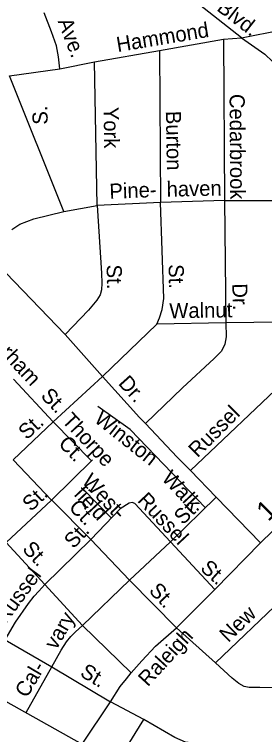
# Model space of a CAD drawing. Extents: x 2220236 to 2384410, y 720751 to 894131.
# Drawn here: x 2350213 to 2351784, y 795027 to 799558 of the extents above; entities that cross this region are included whole.
import ezdxf

# ---------------------------------------------------------------- set-up
doc = ezdxf.new("R2010")
doc.units = 0
for name, color, linetype in [('Exist Road Non-System Type 51', 7, 'Continuous'), ('Exist Road Non-System Type 51 Label', 7, 'Continuous'), ('Exist Road Primary NC Attributed', 7, 'Continuous'), ('Exist Road Primary NC Label', 7, 'Continuous'), ('Exist Road Primary NC Service Mileage Hundredths English Label', 7, 'Continuous'), ('Exist Road Secondary Type 51 Attributed', 7, 'Continuous')]:
    doc.layers.add(name, color=color, linetype=linetype)

msp = doc.modelspace()

# ---------------------------------------------------------------- linework, layer by layer
at = {"layer": 'Exist Road Non-System Type 51'}
for p, q in [((2351638.8, 799411.4), (2351056.7, 799870)), ((2351638.8, 799411.4), (2352186.7, 799519.8)), ((2351123.3, 799330.9), (2351526.2, 799401.8)), ((2351526.2, 799401.8), (2351638.8, 799411.4)), ((2351526.2, 799401.8), (2351532.4, 798386.2)), ((2350716, 799259.2), (2351123.3, 799330.9)), ((2351123.3, 799330.9), (2351129.8, 798374.2)), ((2350498.2, 799216.5), (2350716, 799259.2)), ((2350733.5, 798356.6), (2350716, 799259.2)), ((2350181.9, 799171.6), (2350498.2, 799216.5)), ((2350523.6, 798318), (2350181.9, 799171.6)), ((2351532.4, 798386.2), (2351129.8, 798374.2)), ((2351532.4, 798386.2), (2351942.2, 798388.2)), ((2351532.4, 798386.2), (2351540.8, 797617.2)), ((2350523.6, 798318), (2350733.5, 798356.6)), ((2351129.8, 798374.2), (2350733.5, 798356.6)), ((2350530.9, 797544.4), (2350043, 798052.5)), ((2351540.8, 797617.2), (2351107.9, 797609.4)), ((2351963.9, 797622), (2351540.8, 797617.2)), ((2351107.9, 797609.4), (2350767.1, 797280)), ((2350530.9, 797544.4), (2350767.1, 797280)), ((2350456.7, 796994.9), (2350206.8, 797262.8)), ((2350767.1, 797280), (2350456.7, 796994.9)), ((2350767.1, 797280), (2350997.7, 797022.7)), ((2351036.9, 796984.8), (2350997.7, 797022.7)), ((2350205.4, 796754.8), (2350456.7, 796994.9)), ((2350456.7, 796994.9), (2350696.3, 796749.4)), ((2351036.9, 796984.8), (2351235.9, 796771.8)), ((2350446.8, 796502), (2350205.4, 796754.8)), ((2350446.8, 796502), (2350703.9, 796756)), ((2351235.9, 796771.8), (2351319.3, 796688.3)), ((2351319.3, 796688.3), (2351480.9, 796520.2)), ((2350161.9, 796234.8), (2350446.8, 796502)), ((2350693.8, 796253.8), (2350450.2, 796499.7)), ((2351480.9, 796520.2), (2351194.3, 796238.9)), ((2351480.9, 796520.2), (2351759.2, 796234.4)), ((2350404.5, 795971.9), (2350693.8, 796253.8)), ((2350693.8, 796253.8), (2350936.8, 795998)), ((2350404.5, 795971.9), (2350161.9, 796234.8)), ((2350936.8, 795998), (2351194.3, 796238.9)), ((2351194.3, 796238.9), (2351471.5, 795939.2)), ((2351475.9, 795478.4), (2352103.9, 796081.8)), ((2350639.9, 795714.4), (2350936.8, 795998)), ((2350936.8, 795998), (2351230.8, 795699.6)), ((2350639.9, 795714.4), (2350404.5, 795971.9)), ((2350639.9, 795714.4), (2350945.9, 795415.8)), ((2351230.8, 795699.6), (2351475.9, 795478.4)), ((2350154.3, 795623.8), (2350447.4, 795453.1)), ((2350285.7, 795166.1), (2350447.4, 795453.1)), ((2350447.4, 795453.1), (2350815.7, 795232.5)), ((2351026.8, 795122.5), (2350815.7, 795232.5)), ((2350852.4, 794841.8), (2351026.8, 795122.5))]:
    msp.add_line(p, q, dxfattribs=at)
for points in [[(2350498.2, 799216.5), (2350489.5, 799291), (2350476.3, 799361.1), (2350445.7, 799448.7), (2350399.7, 799567)], [(2351638.8, 799411.4), (2351785.4, 799306.9), (2351833.8, 799261.5), (2351874.5, 799212.1), (2351909.1, 799152.5), (2351922.9, 799101.9), (2351932.4, 799033.3), (2351939.4, 798936.2), (2351941.4, 798637), (2351942.2, 798388.2)], [(2350733.5, 798356.6), (2350760.1, 797929.1), (2350762.9, 797867.2), (2350759.4, 797825.1), (2350751.9, 797793.1), (2350730.2, 797760.8), (2350678.9, 797698.1), (2350530.9, 797544.4)], [(2351107.9, 797609.4), (2351123.5, 797649.6), (2351140.8, 797701.8), (2351152, 797769.9), (2351129.8, 798374.2)], [(2350196.1, 798204.4), (2350246.7, 798238.9), (2350334.2, 798271.9), (2350523.6, 798318)], [(2351540.8, 797617.2), (2351544, 797528.8), (2351535.3, 797482.6), (2351513.8, 797440.3), (2351468.3, 797393.8), (2351268.7, 797209.4), (2351036.9, 796984.8)], [(2351319.3, 796688.3), (2351931.7, 797271.5), (2351974.9, 797333.9)], [(2351412.5, 796453.1), (2350940.2, 796946.8), (2350737.2, 797091.2)], [(2350644.8, 796570.5), (2350822.5, 796389)], [(2351194.3, 796238.9), (2350969.5, 796480.1), (2350953.4, 796488), (2350933.6, 796483.6), (2350877.8, 796447.1), (2350693.8, 796253.8)], [(2350154.3, 795623.8), (2350218.8, 795735.3), (2350301.3, 795852.3), (2350336.8, 795898.6), (2350366.4, 795929), (2350404.5, 795971.9)], [(2350447.4, 795453.1), (2350505.6, 795559.3), (2350539.7, 795609.9), (2350567.7, 795643.5), (2350597.3, 795673.9), (2350639.9, 795714.4)], [(2352145, 795318.6), (2351755.2, 795324.1), (2351687.2, 795323.1), (2351657.2, 795328.9), (2351623, 795348.3), (2351580.4, 795381.7), (2351475.9, 795478.4)], [(2351335.6, 794973), (2351288.3, 794979.6), (2351221.3, 795008.7), (2351026.8, 795122.5)]]:
    msp.add_lwpolyline(points, dxfattribs=at)
at = {"layer": 'Exist Road Primary NC Attributed'}
msp.add_lwpolyline([(2350638.9, 794967), (2350815.7, 795232.5), (2350876.4, 795329.8), (2350916.8, 795377.9), (2350945.9, 795415.8), (2351012.9, 795491.7), (2351098.8, 795584), (2351230.8, 795699.6), (2351471.5, 795939.2), (2351759.2, 796234.4), (2351835.1, 796307.4)], dxfattribs=at)
at = {"layer": 'Exist Road Secondary Type 51 Attributed'}
msp.add_lwpolyline([(2347671.1, 796599.6), (2347984.9, 796505.8), (2348111.7, 796448.9), (2348149.6, 796427), (2348345.8, 796275.3), (2348444.4, 796206.2), (2348873.8, 795965.8), (2349982.5, 795334.3), (2350638.9, 794967)], dxfattribs=at)

# ---------------------------------------------------------------- texts
at = {"layer": 'Exist Road Non-System Type 51 Label'}
for s, rotation, p in [('Blvd.', 322.4265, (2351478.4, 799587)), ('Ave.', 290.7844, (2350483.9, 799514.7)), ('Hammond', 9.4743, (2350861.8, 799320.5)), ('Cedarbrook', 270.3498, (2351564.4, 799057.3)), ('S.', 91.4556, (2350422.7, 798865.3)), ('York', 270.8119, (2350773.1, 798975.9)), ('Burton', 271.1598, (2351163.8, 798950)), ('Pine-', 2.1243, (2350811.1, 798398)), ('haven', 1.2782, (2351169.9, 798410.9)), ('St.', 271.4656, (2350791.5, 797983)), ('St.', 270.8863, (2351181.5, 797986)), ('Dr.', 271.7273, (2351581, 797864.5)), ('Walnut', 0.9597, (2351186.6, 797645.8)), ('Parham', 313.1662, (2350014, 797537.3)), ('Dr.', 311.9409, (2350860.7, 797234.1)), ('St.', 313.5574, (2350373, 797153.8)), ('Winston', 321.4904, (2350707.5, 796999.4)), ('Russel', 45.1569, (2351363, 796764.5)), ('Thorpe', 312.9843, (2350506.6, 796998)), ('St.', 42.7365, (2350291, 796877.6)), ('Ct.', 314.3299, (2350483.6, 796852.2)), ('West-', 312.9843, (2350631.6, 796615.5)), ('Walk', 312.9843, (2351133.2, 796634.7)), ('field', 312.9843, (2350581, 796536.2)), ('St.', 43.3955, (2350316.9, 796426.3)), ('Russel', 313.039, (2350980.2, 796496.4)), ('Ct.', 314.3299, (2350549, 796451.4)), ('St.', 44.4654, (2351271.4, 796342)), ('St.', 46.6576, (2350584.2, 796192)), ('St.', 313.2141, (2350257.4, 796190.3)), ('St.', 317.833, (2351374.6, 796066.1)), ('Russel', 53.738, (2350157.4, 795718.4)), ('St.', 313.4762, (2351052.8, 795928.4)), ('vary', 59.9864, (2350475.9, 795555.4)), ('New', 43.7899, (2351556, 795602)), ('Cal-', 59.3865, (2350291.5, 795252.7)), ('St.', 329.0446, (2350618.9, 795398.8))]:
    msp.add_text(s, height=95, rotation=rotation, dxfattribs=at).set_placement(p)
at = {"layer": 'Exist Road Primary NC Label'}
msp.add_text('Raleigh', height=95, rotation=47.4492, dxfattribs=at).set_placement((2351050.8, 795324.3))
at = {"layer": 'Exist Road Primary NC Service Mileage Hundredths English Label'}
msp.add_text('1.00', height=125, rotation=45.0182, dxfattribs=at).set_placement((2351808.2, 796362.9))

doc.saveas('drawing.dxf')
